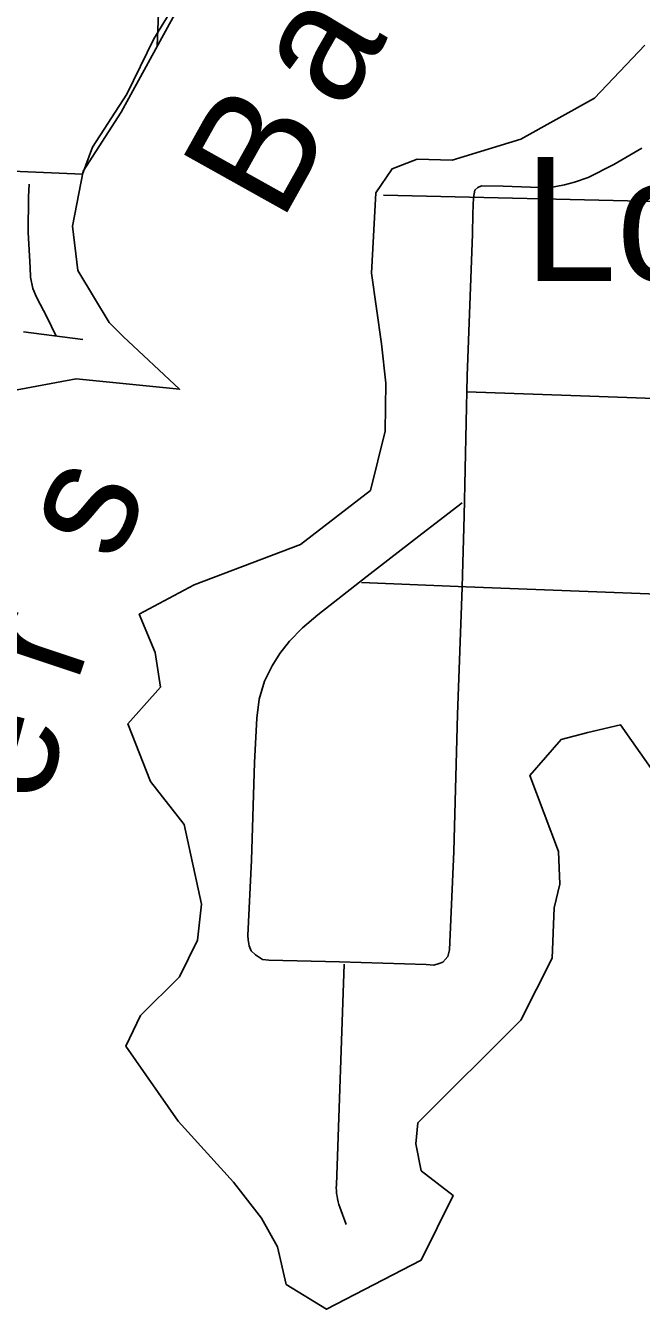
# Model space of a CAD drawing. Extents: x 1219626 to 1426462, y 456797 to 752399.
# Drawn here: x 1307731 to 1310335, y 533488 to 538916 of the extents above; entities that cross this region are included whole.
import ezdxf

# ---------------------------------------------------------------- set-up
doc = ezdxf.new("R2010")
doc.units = 0
for name, color, linetype in [('Communities and Subdivisions Names without Post Office', 7, 'Continuous'), ('Lakes and Ponds', 7, 'Continuous'), ('Local Roads Paved', 7, 'Continuous'), ('Narrow River Creek and Branch and Slough Text', 7, 'Continuous'), ('Section Lines', 7, 'Continuous'), ('State Routes Highway Center Lines', 7, 'Continuous')]:
    doc.layers.add(name, color=color, linetype=linetype)

msp = doc.modelspace()

# ---------------------------------------------------------------- linework, layer by layer
at = {"layer": 'Lakes and Ponds'}
for points in [[(1308403.9, 539043.2), (1308135.6, 538550.5), (1307973.9, 538300.5), (1307929.8, 538068.8), (1307951.8, 537881.3), (1308084.1, 537660.6), (1308142.9, 537601.8), (1308381.8, 537379), (1307944.5, 537423.1), (1307672.5, 537371.6)], [(1310377, 535775.4), (1310247.1, 535959.5), (1310109.2, 535927), (1309995.5, 535897.2), (1309863, 535745.6), (1309984.7, 535423.6), (1309990.1, 535285.5), (1309965.8, 535185.4), (1309957.7, 534972.8), (1309825.1, 534710.3), (1309389.6, 534277.2), (1309381.5, 534187.9), (1309403.1, 534074.2), (1309538.4, 533970), (1309403.1, 533696.6), (1309002.8, 533488.2), (1308832.3, 533593.8), (1308795.8, 533752.1), (1308728.8, 533873.5), (1308610.1, 534026.2), (1308375.5, 534283.6), (1308154.9, 534600.4), (1308217.1, 534730.5), (1308381.1, 534894.6), (1308457.4, 535048.8), (1308474.4, 535201.6), (1308401.3, 535538.3), (1308259.5, 535720.3), (1308163.4, 535963.6), (1308302, 536119.2), (1308279.3, 536266.2), (1308211.5, 536427.5), (1308443.3, 536551.9), (1308892.8, 536721.7), (1309189.7, 536950.8), (1309251.7, 537201.6), (1309253.7, 537403.8), (1309235.8, 537570.3), (1309194.2, 537869.6), (1309212, 538208.6), (1309280.7, 538311), (1309387.3, 538351.5), (1309534.3, 538347.8), (1309824.7, 538436.1), (1310137, 538608.9), (1310350.2, 538833.2)]]:
    msp.add_lwpolyline(points, dxfattribs=at)
at = {"layer": 'Local Roads Paved'}
for p, q in [((1309078.8, 534947.7), (1309045.1, 534014)), ((1309059.7, 533920.3), (1309086.1, 533847))]:
    msp.add_line(p, q, dxfattribs=at)
for points in [[(1310337.2, 538397.7), (1310218.3, 538329.1), (1310110, 538274), (1310052, 538254.6), (1310009.4, 538243), (1309943.7, 538230.5), (1309750.3, 538237.2), (1309658.4, 538239.2), (1309643, 538232.4), (1309630.4, 538220.8), (1309625.6, 538189.9), (1309621.7, 538121.2), (1309620.7, 538034.2), (1309598.5, 537435.7), (1309585.9, 536843), (1309579.2, 536594.5), (1309577.2, 536540.3), (1309557.9, 536003.7), (1309542.4, 535424.5), (1309524.1, 535007.8), (1309516.3, 534980.7), (1309496, 534956.5), (1309480.5, 534950.7), (1309457.3, 534944), (1309425.4, 534945.9), (1309058, 534957.5), (1308760.2, 534965.2), (1308733.1, 534968.1), (1308703.2, 534986.5), (1308684.8, 535003.9), (1308676.1, 535025.2), (1308672.2, 535050.3), (1308670.3, 535068.7), (1308685.7, 535386.8), (1308699.3, 535799.7), (1308709, 535988.2), (1308718.6, 536067.5), (1308740.9, 536143.9), (1308773.7, 536208.7), (1308806.6, 536261.9), (1308846.3, 536313.1), (1308901.4, 536370.1), (1308966.1, 536424.3), (1309176, 536587.7), (1309406.1, 536767.5), (1309577.2, 536899)], [(1307858.3, 537605.6), (1307821.6, 537682.5), (1307777.1, 537768), (1307762.1, 537804.8), (1307752, 537853.1), (1307749.5, 537893.7), (1307742.3, 538041.7), (1307743.3, 538192), (1307745.7, 538246.2)], [(1307722.5, 537622), (1307973.6, 537589.3)], [(1309597.1, 537367.8), (1310117.5, 537349.9), (1310391, 537338.9)], [(1310918.9, 536492.7), (1309593.4, 536543.5), (1309151.6, 536561.8)]]:
    msp.add_lwpolyline(points, dxfattribs=at)
msp.add_arc((1309294.9, 534005), 250, 177.9344, 199.8075, dxfattribs=at)
at = {"layer": 'Section Lines'}
for p, q in [((1308477.9, 543678.6), (1308287.9, 538830.2)), ((1307971, 538288.4), (1302817.1, 538504.6)), ((1313472.2, 538099.9), (1309245.1, 538198.8))]:
    msp.add_line(p, q, dxfattribs=at)
at = {"layer": 'State Routes Highway Center Lines'}
msp.add_line((1307971, 538288.4), (1305536.8, 538390.8), dxfattribs=at)
msp.add_lwpolyline([(1308511.4, 542151.4), (1308533, 541859.4), (1308601.5, 541718.8), (1308691.5, 541585.4), (1308814, 541434), (1309012.2, 541268.2), (1309167.1, 541113.2), (1309358, 541021.5), (1309430.1, 540754.7), (1309250, 540657.4), (1308814, 540426.7), (1308594.2, 540257.3), (1308356.5, 540017.3), (1308399.7, 539754.1), (1308525.8, 539534.2), (1308745.6, 539206.2), (1308399.7, 539069.2), (1308273.6, 538860.1), (1308158.3, 538625.8), (1308014.2, 538402.3), (1307971, 538288.4)], dxfattribs=at)

# ---------------------------------------------------------------- texts
at = {"layer": 'Communities and Subdivisions Names without Post Office'}
msp.add_text('Longwood', height=525, rotation=0.0004, dxfattribs=at).set_placement((1309839, 537836.2))
at = {"layer": 'Narrow River Creek and Branch and Slough Text'}
for s, rotation, p in [('a', 58.9907, (1309072.2, 538546.2)), ('B', 60.812, (1308811, 538078.8)), ('s', 65.69, (1308113.6, 536638.2)), ('r', 71.5209, (1307947, 536128.7)), ('e', 75.2008, (1307811.7, 535610.4))]:
    msp.add_text(s, height=500, rotation=rotation, dxfattribs=at).set_placement(p)

doc.saveas('drawing.dxf')
